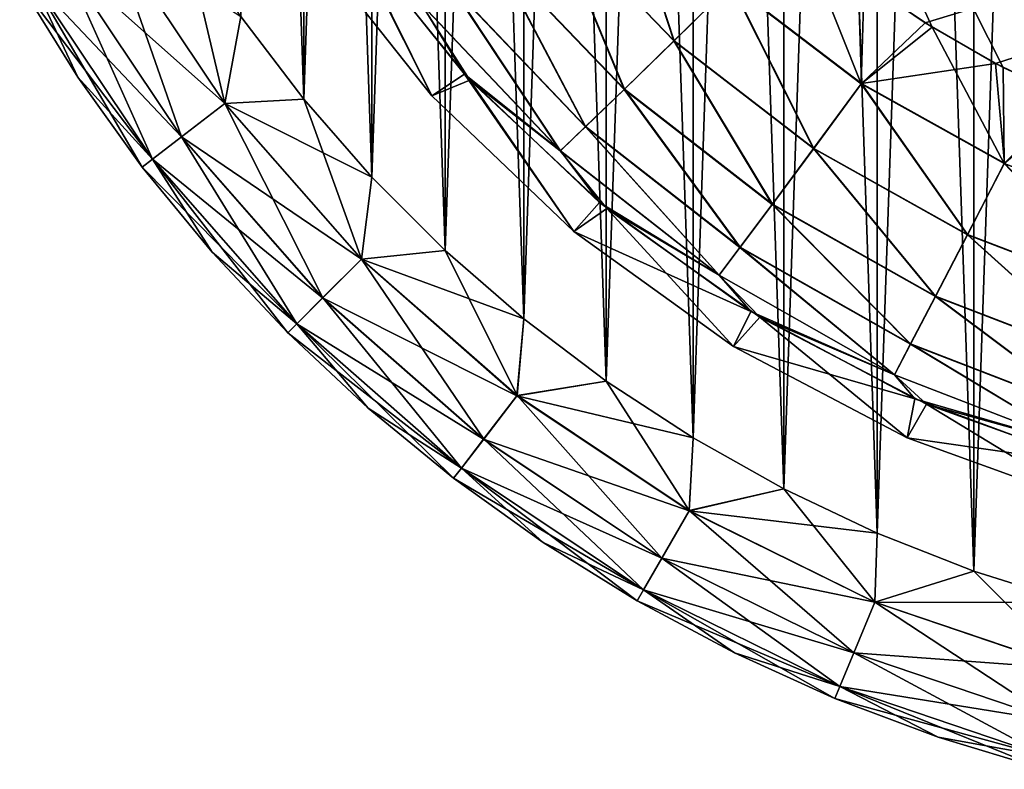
# Model space of a CAD drawing. Header units: metres. Extents: x -104 to 104, y -111 to 38.
# Tile 440 of 656: x -101.49 to -92.73, y -8.49 to -1.82. Entities that reach past the tile are written whole.
import ezdxf

# ---------------------------------------------------------------- set-up
doc = ezdxf.new("R2010")
doc.units = ezdxf.units.M
doc.layers.add('solid_509367_AD153', color=7, linetype='CONTINUOUS')

msp = doc.modelspace()

# ---------------------------------------------------------------- linework, layer by layer
at = {"layer": 'solid_509367_AD153'}
for points in [[(-93.00399, -6.725472, -19), (-93.004074, 18.725447, -19), (-92.119797, 19.004625, -19)], [(-92.119797, 19.004625, 19), (-93.004074, 18.725447, 19), (-92.119682, -7.004652, 19)], [(-92.119682, -7.004652, -19), (-93.00399, -6.725472, -19), (-92.119797, 19.004625, -19)], [(-93.864166, -6.388489, -19), (-93.86422, 18.388464, -19), (-93.004074, 18.725447, -19)], [(-93.004074, 18.725447, 19), (-93.86422, 18.388464, 19), (-93.00399, -6.725472, 19)], [(-93.00399, -6.725472, -19), (-93.864166, -6.388489, -19), (-93.004074, 18.725447, -19)], [(-93.004074, 18.725447, 19), (-93.00399, -6.725472, 19), (-92.119682, -7.004652, 19)], [(-94.695381, -5.994109, -19), (-94.695427, 17.994085, -19), (-93.86422, 18.388464, -19)], [(-93.86422, 18.388464, 19), (-94.695427, 17.994085, 19), (-93.864166, -6.388489, 19)], [(-93.864166, -6.388489, -19), (-94.695381, -5.994109, -19), (-93.86422, 18.388464, -19)], [(-93.86422, 18.388464, 19), (-93.864166, -6.388489, 19), (-93.00399, -6.725472, 19)], [(-95.502205, -5.541517, -19), (-95.502235, 17.541498, -19), (-94.695427, 17.994085, -19)], [(-94.695427, 17.994085, 19), (-95.502235, 17.541498, 19), (-94.695381, -5.994109, 19)], [(-94.695381, -5.994109, -19), (-95.502205, -5.541517, -19), (-94.695427, 17.994085, -19)], [(-94.695427, 17.994085, 19), (-94.695381, -5.994109, 19), (-93.864166, -6.388489, 19)], [(-96.274178, -5.036829, -19), (-96.2742, 17.03681, -19), (-95.502235, 17.541498, -19)], [(-95.502235, 17.541498, 19), (-96.2742, 17.03681, 19), (-95.502205, -5.541517, 19)], [(-95.502205, -5.541517, -19), (-96.274178, -5.036829, -19), (-95.502235, 17.541498, -19)], [(-95.502235, 17.541498, 19), (-95.502205, -5.541517, 19), (-94.695381, -5.994109, 19)], [(-97.007385, -4.481586, -19), (-97.007416, 16.481564, -19), (-96.2742, 17.03681, -19)], [(-96.2742, 17.03681, 19), (-97.007416, 16.481564, 19), (-96.274178, -5.036829, 19)], [(-96.274178, -5.036829, -19), (-97.007385, -4.481586, -19), (-96.2742, 17.03681, -19)], [(-96.2742, 17.03681, 19), (-96.274178, -5.036829, 19), (-95.502205, -5.541517, 19)], [(-97.705605, -3.873724, -19), (-97.705635, 15.873692, -19), (-97.007416, 16.481564, -19)], [(-97.007416, 16.481564, 19), (-97.705635, 15.873692, 19), (-97.007385, -4.481586, 19)], [(-97.007385, -4.481586, -19), (-97.705605, -3.873724, -19), (-97.007416, 16.481564, -19)], [(-97.007416, 16.481564, 19), (-97.007385, -4.481586, 19), (-96.274178, -5.036829, 19)], [(-98.359489, -3.221645, -19), (-98.35952, 15.221605, -19), (-97.705635, 15.873692, -19)], [(-97.705635, 15.873692, 19), (-98.35952, 15.221605, 19), (-97.705605, -3.873724, 19)], [(-97.705605, -3.873724, -19), (-98.359489, -3.221645, -19), (-97.705635, 15.873692, -19)], [(-97.705635, 15.873692, 19), (-97.705605, -3.873724, 19), (-97.007385, -4.481586, 19)], [(-98.964172, -2.528924, -19), (-98.964211, 14.528882, -19), (-98.35952, 15.221605, -19)], [(-98.35952, 15.221605, 19), (-98.964211, 14.528882, 19), (-98.359489, -3.221645, 19)], [(-98.359489, -3.221645, -19), (-98.964172, -2.528924, -19), (-98.35952, 15.221605, -19)], [(-98.35952, 15.221605, 19), (-98.359489, -3.221645, 19), (-97.705605, -3.873724, 19)], [(-98.964211, 14.528882, 19), (-99.523727, 13.791779, 19), (-98.964172, -2.528924, 19)], [(-98.964172, -2.528924, -19), (-99.523697, -1.791816, -19), (-98.964211, 14.528882, -19)], [(-98.964211, 14.528882, 19), (-98.964172, -2.528924, 19), (-98.359489, -3.221645, 19)], [(-99.523727, 13.791779, 19), (-99.523697, -1.791816, 19), (-98.964172, -2.528924, 19)], [(-97.655304, 7.474417, -16.1), (-88.5, -3.273149, -16.1), (-62.666489, 7.474417, -16.1)], [(-97.655304, 7.474417, -16.1), (-89.254753, -3.240658, -16.1), (-88.5, -3.273149, -16.1)], [(-97.655304, 7.474417, -16.1), (-89.990257, -3.152254, -16.1), (-89.254753, -3.240658, -16.1)], [(-97.655304, 7.474417, -16.1), (-90.706505, -3.00746, -16.1), (-89.990257, -3.152254, -16.1)], [(-97.655304, 7.474417, -16.1), (-91.403511, -2.807017, -16.1), (-90.706505, -3.00746, -16.1)], [(-97.655304, 7.474417, -16.1), (-92.082596, -2.552989, -16.1), (-91.403511, -2.807017, -16.1)], [(-97.655304, 7.474417, -16.1), (-92.743332, -2.245182, -16.1), (-92.082596, -2.552989, -16.1)], [(-97.655304, 7.474417, -16.1), (-93.37545, -1.887962, -16.1), (-92.743332, -2.245182, -16.1)], [(-97.655304, 7.474417, -16.1), (-93.979843, -1.480603, -16.1), (-93.37545, -1.887962, -16.1)], [(-93.436203, -1.8501, 16.1), (-94.033058, -1.441364, 16.1), (-62.666489, 7.474417, 16.1)], [(-92.812744, -2.209516, 16.1), (-93.436203, -1.8501, 16.1), (-62.666489, 7.474417, 16.1)], [(-92.161423, -2.520368, 16.1), (-92.812744, -2.209516, 16.1), (-62.666489, 7.474417, 16.1)], [(-96.760872, -0.880694, -15.710687), (-95.67157, -2.009654, -15.710687), (-96.178078, -0.464336, -16.001139)], [(-95.669632, -2.007777, 15.712207), (-96.758659, -0.879148, 15.712207), (-96.175644, -0.462582, 16.001923)], [(-95.67157, -2.009654, -15.710687), (-95.162186, -1.507045, -16.001139), (-96.178078, -0.464336, -16.001139)], [(-95.669632, -2.007777, 15.712207), (-96.175644, -0.462582, 16.001923), (-95.160065, -1.504933, 16.001923)], [(-97.266617, -1.236671, -15.247828), (-96.113914, -2.441043, -15.247828), (-96.760872, -0.880694, -15.710687)], [(-96.112312, -2.439509, 15.249984), (-97.264786, -1.235413, 15.249984), (-96.758659, -0.879148, 15.712207)], [(-96.113914, -2.441043, -15.247828), (-95.67157, -2.009654, -15.710687), (-96.760872, -0.880694, -15.710687)], [(-96.112312, -2.439509, 15.249984), (-96.758659, -0.879148, 15.712207), (-95.669632, -2.007777, 15.712207)], [(-101.11026, -1.280538, -18.560244), (-100.688461, -1.037013, -18.885818), (-99.665672, -2.567724, -18.885818)], [(-101.109543, -1.280122, 18.561077), (-100.051414, -2.863715, 18.561077), (-100.687523, -1.036468, 18.886271)], [(-99.665672, -2.567724, -18.885818), (-100.688461, -1.037013, -18.885818), (-99.523697, -1.791816, -19)], [(-100.687523, -1.036468, 18.886271), (-99.66481, -2.567061, 18.886271), (-100.031136, -1.020004, 19)], [(-100.051414, -2.863715, 18.561077), (-99.66481, -2.567061, 18.886271), (-100.687523, -1.036468, 18.886271)], [(-99.66481, -2.567061, 18.886271), (-99.523697, -1.791816, 19), (-100.031136, -1.020004, 19)], [(-98.572166, -1.011163, 13.178531), (-97.825348, -2.498938), (-98.910263, -1.128853)], [(-98.572166, -1.011163, 13.178531), (-97.534805, -2.30525, 13.178531), (-97.825348, -2.498938)], [(-97.915588, -1.684354, 13.939487), (-97.534805, -2.30525, 13.178531), (-98.572166, -1.011163, 13.178531)], [(-95.162186, -1.507045, -16.001139), (-94.006149, -2.391829, -16.001139), (-94.548782, -1.028737, -16.1)], [(-94.006149, -2.391829, -16.001139), (-93.979843, -1.480603, -16.1), (-94.548782, -1.028737, -16.1)], [(-98.537292, -1.060999, -13.178531), (-98.910263, -1.128853), (-97.825348, -2.498938)], [(-97.485924, -2.35812, -13.178531), (-98.537292, -1.060999, -13.178531), (-97.825348, -2.498938)], [(-97.916328, -1.684816, -13.936521), (-98.537292, -1.060999, -13.178531), (-97.485924, -2.35812, -13.178531)], [(-101.391891, -1.443135, -18.072937), (-101.11026, -1.280538, -18.560244), (-100.052078, -2.864222, -18.560244)], [(-101.391495, -1.44291, 18.074024), (-100.309715, -3.061913, 18.074024), (-101.109543, -1.280122, 18.561077)], [(-100.052078, -2.864222, -18.560244), (-101.11026, -1.280538, -18.560244), (-99.665672, -2.567724, -18.885818)], [(-100.309715, -3.061913, 18.074024), (-100.051414, -2.863715, 18.561077), (-101.109543, -1.280122, 18.561077)], [(-97.661095, -1.509885, -14.643127), (-96.459206, -2.773543, -14.643127), (-97.266617, -1.236671, -15.247828)], [(-96.458031, -2.772458, 14.645776), (-97.65976, -1.509005, 14.645776), (-97.264786, -1.235413, 15.249984)], [(-96.459206, -2.773543, -14.643127), (-96.113914, -2.441043, -15.247828), (-97.266617, -1.236671, -15.247828)], [(-96.458031, -2.772458, 14.645776), (-97.264786, -1.235413, 15.249984), (-96.112312, -2.439509, 15.249984)], [(-101.391495, -1.44291, 18.074024), (-101.490379, -1.5, 17.5), (-100.972046, -2.333554, 17.5)], [(-100.310074, -3.062187, -18.072937), (-101.490379, -1.5, -17.5), (-101.391891, -1.443135, -18.072937)], [(-100.310074, -3.062187, -18.072937), (-101.391891, -1.443135, -18.072937), (-100.052078, -2.864222, -18.560244)], [(-101.391495, -1.44291, 18.074024), (-100.972046, -2.333554, 17.5), (-100.400299, -3.131422, 17.5)], [(-101.391495, -1.44291, 18.074024), (-100.400299, -3.131422, 17.5), (-100.309715, -3.061913, 18.074024)], [(-94.004387, -2.389412, 16.001923), (-95.160065, -1.504933, 16.001923), (-94.033058, -1.441364, 16.1)], [(-94.004387, -2.389412, 16.001923), (-94.033058, -1.441364, 16.1), (-93.436203, -1.8501, 16.1)], [(-94.006149, -2.391829, -16.001139), (-93.37545, -1.887962, -16.1), (-93.979843, -1.480603, -16.1)], [(-101.490379, -1.5, 17.5), (-101.490379, -1.5, -17.5), (-100.972046, -2.333554, -17.5)], [(-100.310074, -3.062187, -18.072937), (-100.972046, -2.333554, -17.5), (-101.490379, -1.5, -17.5)], [(-100.972046, -2.333554, 17.5), (-101.490379, -1.5, 17.5), (-100.972046, -2.333554, -17.5)], [(-97.916328, -1.684816, -13.936521), (-96.682724, -2.987029, -13.936521), (-97.661095, -1.509885, -14.643127)], [(-96.682076, -2.986452, 13.939487), (-97.915588, -1.684354, 13.939487), (-97.65976, -1.509005, 14.645776)], [(-96.682724, -2.987029, -13.936521), (-96.459206, -2.773543, -14.643127), (-97.661095, -1.509885, -14.643127)], [(-96.682076, -2.986452, 13.939487), (-97.65976, -1.509005, 14.645776), (-96.458031, -2.772458, 14.645776)], [(-95.67157, -2.009654, -15.710687), (-94.429565, -2.968067, -15.710687), (-95.162186, -1.507045, -16.001139)], [(-94.427956, -2.965908, 15.712207), (-95.669632, -2.007777, 15.712207), (-95.160065, -1.504933, 16.001923)], [(-94.429565, -2.968067, -15.710687), (-94.006149, -2.391829, -16.001139), (-95.162186, -1.507045, -16.001139)], [(-94.427956, -2.965908, 15.712207), (-95.160065, -1.504933, 16.001923), (-94.004387, -2.389412, 16.001923)], [(-97.916328, -1.684816, -13.936521), (-97.485924, -2.35812, -13.178531), (-96.682724, -2.987029, -13.936521)], [(-96.682076, -2.986452, 13.939487), (-97.534805, -2.30525, 13.178531), (-97.915588, -1.684354, 13.939487)], [(-99.665672, -2.567724, -18.885818), (-99.523697, -1.791816, -19), (-98.964172, -2.528924, -19)], [(-99.66481, -2.567061, 18.886271), (-98.964172, -2.528924, 19), (-99.523697, -1.791816, 19)], [(-94.006149, -2.391829, -16.001139), (-92.734276, -3.100074, -16.001139), (-93.37545, -1.887962, -16.1)], [(-94.004387, -2.389412, 16.001923), (-93.436203, -1.8501, 16.1), (-92.812744, -2.209516, 16.1)], [(-92.734276, -3.100074, -16.001139), (-92.743332, -2.245182, -16.1), (-93.37545, -1.887962, -16.1)], [(-96.113914, -2.441043, -15.247828), (-94.797462, -3.463871, -15.247828), (-95.67157, -2.009654, -15.710687)], [(-94.796127, -3.462101, 15.249984), (-96.112312, -2.439509, 15.249984), (-95.669632, -2.007777, 15.712207)], [(-94.797462, -3.463871, -15.247828), (-94.429565, -2.968067, -15.710687), (-95.67157, -2.009654, -15.710687)], [(-94.796127, -3.462101, 15.249984), (-95.669632, -2.007777, 15.712207), (-94.427956, -2.965908, 15.712207)], [(-92.732918, -3.097413, 16.001923), (-94.004387, -2.389412, 16.001923), (-92.812744, -2.209516, 16.1)], [(-92.732918, -3.097413, 16.001923), (-92.812744, -2.209516, 16.1), (-92.161423, -2.520368, 16.1)], [(-92.734276, -3.100074, -16.001139), (-92.082596, -2.552989, -16.1), (-92.743332, -2.245182, -16.1)], [(-100.972046, -2.333554, 17.5), (-100.972046, -2.333554, -17.5), (-100.400299, -3.131422, -17.5)], [(-100.310074, -3.062187, -18.072937), (-100.400299, -3.131422, -17.5), (-100.972046, -2.333554, -17.5)], [(-100.400299, -3.131422, 17.5), (-100.972046, -2.333554, 17.5), (-100.400299, -3.131422, -17.5)], [(-97.534805, -2.30525, 13.178531), (-96.561531, -3.705969), (-97.825348, -2.498938)], [(-97.485924, -2.35812, -13.178531), (-97.825348, -2.498938), (-96.561531, -3.705969)], [(-97.534805, -2.30525, 13.178531), (-96.332443, -3.447632, 13.178531), (-96.561531, -3.705969)], [(-96.682076, -2.986452, 13.939487), (-96.332443, -3.447632, 13.178531), (-97.534805, -2.30525, 13.178531)], [(-96.268196, -3.500529, -13.178531), (-97.485924, -2.35812, -13.178531), (-96.561531, -3.705969)], [(-96.682724, -2.987029, -13.936521), (-97.485924, -2.35812, -13.178531), (-96.268196, -3.500529, -13.178531)], [(-96.459206, -2.773543, -14.643127), (-95.084808, -3.847044, -14.643127), (-96.113914, -2.441043, -15.247828)], [(-95.083832, -3.845784, 14.645776), (-96.458031, -2.772458, 14.645776), (-96.112312, -2.439509, 15.249984)], [(-95.084808, -3.847044, -14.643127), (-94.797462, -3.463871, -15.247828), (-96.113914, -2.441043, -15.247828)], [(-95.083832, -3.845784, 14.645776), (-96.112312, -2.439509, 15.249984), (-94.796127, -3.462101, 15.249984)], [(-94.429565, -2.968067, -15.710687), (-93.061302, -3.735526, -15.710687), (-94.006149, -2.391829, -16.001139)], [(-93.060059, -3.73314, 15.712207), (-94.427956, -2.965908, 15.712207), (-94.004387, -2.389412, 16.001923)], [(-93.061302, -3.735526, -15.710687), (-92.734276, -3.100074, -16.001139), (-94.006149, -2.391829, -16.001139)], [(-93.060059, -3.73314, 15.712207), (-94.004387, -2.389412, 16.001923), (-92.732918, -3.097413, 16.001923)], [(-99.665672, -2.567724, -18.885818), (-98.964172, -2.528924, -19), (-98.359489, -3.221645, -19)], [(-99.66481, -2.567061, 18.886271), (-98.451065, -3.951069, 18.886271), (-98.964172, -2.528924, 19)], [(-98.451065, -3.951069, 18.886271), (-98.359489, -3.221645, 19), (-98.964172, -2.528924, 19)], [(-100.052078, -2.864222, -18.560244), (-99.665672, -2.567724, -18.885818), (-98.451836, -3.951839, -18.885818)], [(-100.051414, -2.863715, 18.561077), (-98.795647, -4.295647, 18.561077), (-99.66481, -2.567061, 18.886271)], [(-98.451836, -3.951839, -18.885818), (-99.665672, -2.567724, -18.885818), (-98.359489, -3.221645, -19)], [(-98.795647, -4.295647, 18.561077), (-98.451065, -3.951069, 18.886271), (-99.66481, -2.567061, 18.886271)], [(-92.734276, -3.100074, -16.001139), (-91.373329, -3.616883, -16.001139), (-92.082596, -2.552989, -16.1)], [(-96.682724, -2.987029, -13.936521), (-95.270889, -4.093498, -13.936521), (-96.459206, -2.773543, -14.643127)], [(-95.270348, -4.092822, 13.939487), (-96.682076, -2.986452, 13.939487), (-96.458031, -2.772458, 14.645776)], [(-95.270889, -4.093498, -13.936521), (-95.084808, -3.847044, -14.643127), (-96.459206, -2.773543, -14.643127)], [(-95.270348, -4.092822, 13.939487), (-96.458031, -2.772458, 14.645776), (-95.083832, -3.845784, 14.645776)], [(-100.310074, -3.062187, -18.072937), (-100.052078, -2.864222, -18.560244), (-98.796234, -4.296236, -18.560244)], [(-100.309715, -3.061913, 18.074024), (-99.025864, -4.525864, 18.074024), (-100.051414, -2.863715, 18.561077)], [(-98.796234, -4.296236, -18.560244), (-100.052078, -2.864222, -18.560244), (-98.451836, -3.951839, -18.885818)], [(-99.025864, -4.525864, 18.074024), (-98.795647, -4.295647, 18.561077), (-100.051414, -2.863715, 18.561077)], [(-94.797462, -3.463871, -15.247828), (-93.345573, -4.283159, -15.247828), (-94.429565, -2.968067, -15.710687)], [(-93.344543, -4.281199, 15.249984), (-94.796127, -3.462101, 15.249984), (-94.427956, -2.965908, 15.712207)], [(-93.345573, -4.283159, -15.247828), (-93.061302, -3.735526, -15.710687), (-94.429565, -2.968067, -15.710687)], [(-93.344543, -4.281199, 15.249984), (-94.427956, -2.965908, 15.712207), (-93.060059, -3.73314, 15.712207)], [(-100.309715, -3.061913, 18.074024), (-100.400299, -3.131422, 17.5), (-99.777596, -3.890188, 17.5)], [(-99.026184, -4.526182, -18.072937), (-100.400299, -3.131422, -17.5), (-100.310074, -3.062187, -18.072937)], [(-99.026184, -4.526182, -18.072937), (-100.310074, -3.062187, -18.072937), (-98.796234, -4.296236, -18.560244)], [(-100.309715, -3.061913, 18.074024), (-99.777596, -3.890188, 17.5), (-99.106598, -4.606602, 17.5)], [(-100.309715, -3.061913, 18.074024), (-99.106598, -4.606602, 17.5), (-99.025864, -4.525864, 18.074024)], [(-96.682724, -2.987029, -13.936521), (-96.268196, -3.500529, -13.178531), (-95.270889, -4.093498, -13.936521)], [(-95.270348, -4.092822, 13.939487), (-96.332443, -3.447632, 13.178531), (-96.682076, -2.986452, 13.939487)], [(-100.400299, -3.131422, 17.5), (-100.400299, -3.131422, -17.5), (-99.777596, -3.890188, -17.5)], [(-99.026184, -4.526182, -18.072937), (-99.777596, -3.890188, -17.5), (-100.400299, -3.131422, -17.5)], [(-99.777596, -3.890188, 17.5), (-100.400299, -3.131422, 17.5), (-99.777596, -3.890188, -17.5)], [(-93.061302, -3.735526, -15.710687), (-91.595924, -4.295691, -15.710687), (-92.734276, -3.100074, -16.001139)], [(-91.595078, -4.293137, 15.712207), (-93.060059, -3.73314, 15.712207), (-92.732918, -3.097413, 16.001923)], [(-91.595924, -4.295691, -15.710687), (-91.373329, -3.616883, -16.001139), (-92.734276, -3.100074, -16.001139)], [(-98.451836, -3.951839, -18.885818), (-98.359489, -3.221645, -19), (-97.705605, -3.873724, -19)], [(-98.451065, -3.951069, 18.886271), (-97.705605, -3.873724, 19), (-98.359489, -3.221645, 19)], [(-96.332443, -3.447632, 13.178531), (-94.987122, -4.417398, 13.178531), (-96.561531, -3.705969)], [(-96.268196, -3.500529, -13.178531), (-96.561531, -3.705969), (-95.143044, -4.726789)], [(-95.270348, -4.092822, 13.939487), (-94.987122, -4.417398, 13.178531), (-96.332443, -3.447632, 13.178531)], [(-94.906693, -4.467057, -13.178531), (-96.268196, -3.500529, -13.178531), (-95.143044, -4.726789)], [(-95.270889, -4.093498, -13.936521), (-96.268196, -3.500529, -13.178531), (-94.906693, -4.467057, -13.178531)], [(-95.084808, -3.847044, -14.643127), (-93.567696, -4.707122, -14.643127), (-94.797462, -3.463871, -15.247828)], [(-93.56694, -4.70572, 14.645776), (-95.083832, -3.845784, 14.645776), (-94.796127, -3.462101, 15.249984)], [(-93.567696, -4.707122, -14.643127), (-93.345573, -4.283159, -15.247828), (-94.797462, -3.463871, -15.247828)], [(-93.56694, -4.70572, 14.645776), (-94.796127, -3.462101, 15.249984), (-93.344543, -4.281199, 15.249984)], [(-94.987122, -4.417398, 13.178531), (-95.143044, -4.726789), (-96.561531, -3.705969)], [(-93.345573, -4.283159, -15.247828), (-91.789467, -4.881284, -15.247828), (-93.061302, -3.735526, -15.710687)], [(-91.788765, -4.879185, 15.249984), (-93.344543, -4.281199, 15.249984), (-93.060059, -3.73314, 15.712207)], [(-91.789467, -4.881284, -15.247828), (-91.595924, -4.295691, -15.710687), (-93.061302, -3.735526, -15.710687)], [(-91.788765, -4.879185, 15.249984), (-93.060059, -3.73314, 15.712207), (-91.595078, -4.293137, 15.712207)], [(-95.270889, -4.093498, -13.936521), (-93.711578, -4.980122, -13.936521), (-95.084808, -3.847044, -14.643127)], [(-93.711159, -4.979365, 13.939487), (-95.270348, -4.092822, 13.939487), (-95.083832, -3.845784, 14.645776)], [(-93.711578, -4.980122, -13.936521), (-93.567696, -4.707122, -14.643127), (-95.084808, -3.847044, -14.643127)], [(-93.711159, -4.979365, 13.939487), (-95.083832, -3.845784, 14.645776), (-93.56694, -4.70572, 14.645776)], [(-99.777596, -3.890188, 17.5), (-99.777596, -3.890188, -17.5), (-99.106598, -4.606602, -17.5)], [(-99.026184, -4.526182, -18.072937), (-99.106598, -4.606602, -17.5), (-99.777596, -3.890188, -17.5)], [(-99.106598, -4.606602, 17.5), (-99.777596, -3.890188, 17.5), (-99.106598, -4.606602, -17.5)], [(-98.451836, -3.951839, -18.885818), (-97.705605, -3.873724, -19), (-97.007385, -4.481586, -19)], [(-98.451065, -3.951069, 18.886271), (-97.067062, -5.164811, 18.886271), (-97.705605, -3.873724, 19)], [(-97.067062, -5.164811, 18.886271), (-97.007385, -4.481586, 19), (-97.705605, -3.873724, 19)], [(-98.796234, -4.296236, -18.560244), (-98.451836, -3.951839, -18.885818), (-97.067726, -5.165675, -18.885818)], [(-98.795647, -4.295647, 18.561077), (-97.363716, -5.551418, 18.561077), (-98.451065, -3.951069, 18.886271)], [(-97.067726, -5.165675, -18.885818), (-98.451836, -3.951839, -18.885818), (-97.007385, -4.481586, -19)], [(-97.363716, -5.551418, 18.561077), (-97.067062, -5.164811, 18.886271), (-98.451065, -3.951069, 18.886271)], [(-95.270889, -4.093498, -13.936521), (-94.906693, -4.467057, -13.178531), (-93.711578, -4.980122, -13.936521)], [(-93.711159, -4.979365, 13.939487), (-94.987122, -4.417398, 13.178531), (-95.270348, -4.092822, 13.939487)], [(-93.567696, -4.707122, -14.643127), (-91.940742, -5.335135, -14.643127), (-93.345573, -4.283159, -15.247828)], [(-91.940231, -5.333629, 14.645776), (-93.56694, -4.70572, 14.645776), (-93.344543, -4.281199, 15.249984)], [(-91.940742, -5.335135, -14.643127), (-91.789467, -4.881284, -15.247828), (-93.345573, -4.283159, -15.247828)], [(-91.940231, -5.333629, 14.645776), (-93.344543, -4.281199, 15.249984), (-91.788765, -4.879185, 15.249984)], [(-99.026184, -4.526182, -18.072937), (-98.796234, -4.296236, -18.560244), (-97.36422, -5.552079, -18.560244)], [(-99.025864, -4.525864, 18.074024), (-97.561913, -5.809714, 18.074024), (-98.795647, -4.295647, 18.561077)], [(-97.36422, -5.552079, -18.560244), (-98.796234, -4.296236, -18.560244), (-97.067726, -5.165675, -18.885818)], [(-97.561913, -5.809714, 18.074024), (-97.363716, -5.551418, 18.561077), (-98.795647, -4.295647, 18.561077)], [(-94.987122, -4.417398, 13.178531), (-93.529808, -5.194014, 13.178531), (-95.143044, -4.726789)], [(-93.711159, -4.979365, 13.939487), (-93.529808, -5.194014, 13.178531), (-94.987122, -4.417398, 13.178531)], [(-99.025864, -4.525864, 18.074024), (-99.106598, -4.606602, 17.5), (-98.39019, -5.277597, 17.5)], [(-97.562187, -5.810072, -18.072937), (-99.106598, -4.606602, -17.5), (-99.026184, -4.526182, -18.072937)], [(-97.562187, -5.810072, -18.072937), (-99.026184, -4.526182, -18.072937), (-97.36422, -5.552079, -18.560244)], [(-99.025864, -4.525864, 18.074024), (-98.39019, -5.277597, 17.5), (-97.631424, -5.9003, 17.5)], [(-99.025864, -4.525864, 18.074024), (-97.631424, -5.9003, 17.5), (-97.561913, -5.809714, 18.074024)], [(-97.067726, -5.165675, -18.885818), (-97.007385, -4.481586, -19), (-96.274178, -5.036829, -19)], [(-97.067062, -5.164811, 18.886271), (-96.274178, -5.036829, 19), (-97.007385, -4.481586, 19)], [(-94.906693, -4.467057, -13.178531), (-95.143044, -4.726789), (-93.597115, -5.541815)], [(-93.426437, -5.239892, -13.178531), (-94.906693, -4.467057, -13.178531), (-93.597115, -5.541815)], [(-93.711578, -4.980122, -13.936521), (-94.906693, -4.467057, -13.178531), (-93.426437, -5.239892, -13.178531)], [(-99.106598, -4.606602, 17.5), (-99.106598, -4.606602, -17.5), (-98.39019, -5.277597, -17.5)], [(-97.562187, -5.810072, -18.072937), (-98.39019, -5.277597, -17.5), (-99.106598, -4.606602, -17.5)], [(-98.39019, -5.277597, 17.5), (-99.106598, -4.606602, 17.5), (-98.39019, -5.277597, -17.5)], [(-93.529808, -5.194014, 13.178531), (-93.597115, -5.541815), (-95.143044, -4.726789)], [(-93.711578, -4.980122, -13.936521), (-92.038757, -5.627589, -13.936521), (-93.567696, -4.707122, -14.643127)], [(-92.038475, -5.626774, 13.939487), (-93.711159, -4.979365, 13.939487), (-93.56694, -4.70572, 14.645776)], [(-92.038757, -5.627589, -13.936521), (-91.940742, -5.335135, -14.643127), (-93.567696, -4.707122, -14.643127)], [(-92.038475, -5.626774, 13.939487), (-93.56694, -4.70572, 14.645776), (-91.940231, -5.333629, 14.645776)], [(-93.711578, -4.980122, -13.936521), (-93.426437, -5.239892, -13.178531), (-92.038757, -5.627589, -13.936521)], [(-92.038475, -5.626774, 13.939487), (-93.529808, -5.194014, 13.178531), (-93.711159, -4.979365, 13.939487)], [(-97.067726, -5.165675, -18.885818), (-96.274178, -5.036829, -19), (-95.502205, -5.541517, -19)], [(-97.067062, -5.164811, 18.886271), (-95.536469, -6.187521, 18.886271), (-96.274178, -5.036829, 19)], [(-95.536469, -6.187521, 18.886271), (-95.502205, -5.541517, 19), (-96.274178, -5.036829, 19)], [(-97.36422, -5.552079, -18.560244), (-97.067726, -5.165675, -18.885818), (-95.53701, -6.188463, -18.885818)], [(-97.363716, -5.551418, 18.561077), (-95.780121, -6.609541, 18.561077), (-97.067062, -5.164811, 18.886271)], [(-95.53701, -6.188463, -18.885818), (-97.067726, -5.165675, -18.885818), (-95.502205, -5.541517, -19)], [(-95.780121, -6.609541, 18.561077), (-95.536469, -6.187521, 18.886271), (-97.067062, -5.164811, 18.886271)], [(-93.529808, -5.194014, 13.178531), (-91.953568, -5.776154, 13.178531), (-93.597115, -5.541815)], [(-93.426437, -5.239892, -13.178531), (-93.597115, -5.541815), (-91.953392, -6.135408)], [(-92.038475, -5.626774, 13.939487), (-91.953568, -5.776154, 13.178531), (-93.529808, -5.194014, 13.178531)], [(-91.860611, -5.803018, -13.178531), (-93.426437, -5.239892, -13.178531), (-91.953392, -6.135408)], [(-92.038757, -5.627589, -13.936521), (-93.426437, -5.239892, -13.178531), (-91.860611, -5.803018, -13.178531)], [(-98.39019, -5.277597, 17.5), (-98.39019, -5.277597, -17.5), (-97.631424, -5.9003, -17.5)], [(-97.562187, -5.810072, -18.072937), (-97.631424, -5.9003, -17.5), (-98.39019, -5.277597, -17.5)], [(-97.631424, -5.9003, 17.5), (-98.39019, -5.277597, 17.5), (-97.631424, -5.9003, -17.5)], [(-97.562187, -5.810072, -18.072937), (-97.36422, -5.552079, -18.560244), (-95.78054, -6.610262, -18.560244)], [(-97.561913, -5.809714, 18.074024), (-95.942909, -6.891498, 18.074024), (-97.363716, -5.551418, 18.561077)], [(-95.78054, -6.610262, -18.560244), (-97.36422, -5.552079, -18.560244), (-95.53701, -6.188463, -18.885818)], [(-95.942909, -6.891498, 18.074024), (-95.780121, -6.609541, 18.561077), (-97.363716, -5.551418, 18.561077)], [(-95.53701, -6.188463, -18.885818), (-95.502205, -5.541517, -19), (-94.695381, -5.994109, -19)], [(-95.536469, -6.187521, 18.886271), (-94.695381, -5.994109, 19), (-95.502205, -5.541517, 19)], [(-91.953568, -5.776154, 13.178531), (-91.953392, -6.135408), (-93.597115, -5.541815)], [(-97.561913, -5.809714, 18.074024), (-97.631424, -5.9003, 17.5), (-96.833557, -6.472044, 17.5)], [(-95.943138, -6.891888, -18.072937), (-97.631424, -5.9003, -17.5), (-97.562187, -5.810072, -18.072937)], [(-95.943138, -6.891888, -18.072937), (-97.562187, -5.810072, -18.072937), (-95.78054, -6.610262, -18.560244)], [(-97.561913, -5.809714, 18.074024), (-96.833557, -6.472044, 17.5), (-96, -6.990381, 17.5)], [(-97.561913, -5.809714, 18.074024), (-96, -6.990381, 17.5), (-95.942909, -6.891498, 18.074024)], [(-97.631424, -5.9003, 17.5), (-97.631424, -5.9003, -17.5), (-96.833557, -6.472044, -17.5)], [(-95.943138, -6.891888, -18.072937), (-96.833557, -6.472044, -17.5), (-97.631424, -5.9003, -17.5)], [(-96.833557, -6.472044, 17.5), (-97.631424, -5.9003, 17.5), (-96.833557, -6.472044, -17.5)], [(-95.53701, -6.188463, -18.885818), (-94.695381, -5.994109, -19), (-93.864166, -6.388489, -19)], [(-95.536469, -6.187521, 18.886271), (-93.885483, -7.001698, 18.886271), (-94.695381, -5.994109, 19)], [(-93.885483, -7.001698, 18.886271), (-93.864166, -6.388489, 19), (-94.695381, -5.994109, 19)], [(-95.78054, -6.610262, -18.560244), (-95.53701, -6.188463, -18.885818), (-93.885895, -7.002704, -18.885818)], [(-95.780121, -6.609541, 18.561077), (-94.07196, -7.451911, 18.561077), (-95.536469, -6.187521, 18.886271)], [(-93.885895, -7.002704, -18.885818), (-95.53701, -6.188463, -18.885818), (-93.864166, -6.388489, -19)], [(-94.07196, -7.451911, 18.561077), (-93.885483, -7.001698, 18.886271), (-95.536469, -6.187521, 18.886271)], [(-93.885895, -7.002704, -18.885818), (-93.864166, -6.388489, -19), (-93.00399, -6.725472, -19)], [(-93.885483, -7.001698, 18.886271), (-93.00399, -6.725472, 19), (-93.864166, -6.388489, 19)], [(-96.833557, -6.472044, 17.5), (-96.833557, -6.472044, -17.5), (-96, -6.990381, -17.5)], [(-95.943138, -6.891888, -18.072937), (-96, -6.990381, -17.5), (-96.833557, -6.472044, -17.5)], [(-96, -6.990381, 17.5), (-96.833557, -6.472044, 17.5), (-96, -6.990381, -17.5)], [(-95.943138, -6.891888, -18.072937), (-95.78054, -6.610262, -18.560244), (-94.072281, -7.452681, -18.560244)], [(-95.942909, -6.891498, 18.074024), (-94.196556, -7.752704, 18.074024), (-95.780121, -6.609541, 18.561077)], [(-94.072281, -7.452681, -18.560244), (-95.78054, -6.610262, -18.560244), (-93.885895, -7.002704, -18.885818)], [(-94.196556, -7.752704, 18.074024), (-94.07196, -7.451911, 18.561077), (-95.780121, -6.609541, 18.561077)], [(-93.885895, -7.002704, -18.885818), (-93.00399, -6.725472, -19), (-92.119682, -7.004652, -19)], [(-93.885483, -7.001698, 18.886271), (-92.142342, -7.593413, 18.886271), (-93.00399, -6.725472, 19)], [(-92.142342, -7.593413, 18.886271), (-92.119682, -7.004652, 19), (-93.00399, -6.725472, 19)], [(-95.942909, -6.891498, 18.074024), (-96, -6.990381, 17.5), (-95.134331, -7.453092, 17.5)], [(-94.196732, -7.75312, -18.072937), (-96, -6.990381, -17.5), (-95.943138, -6.891888, -18.072937)], [(-94.196732, -7.75312, -18.072937), (-95.943138, -6.891888, -18.072937), (-94.072281, -7.452681, -18.560244)], [(-95.942909, -6.891498, 18.074024), (-95.134331, -7.453092, 17.5), (-94.24025, -7.858193, 17.5)], [(-95.942909, -6.891498, 18.074024), (-94.24025, -7.858193, 17.5), (-94.196556, -7.752704, 18.074024)], [(-96, -6.990381, 17.5), (-96, -6.990381, -17.5), (-95.134331, -7.453092, -17.5)], [(-94.196732, -7.75312, -18.072937), (-95.134331, -7.453092, -17.5), (-96, -6.990381, -17.5)], [(-95.134331, -7.453092, 17.5), (-96, -6.990381, 17.5), (-95.134331, -7.453092, -17.5)], [(-94.072281, -7.452681, -18.560244), (-93.885895, -7.002704, -18.885818), (-92.142624, -7.594464, -18.885818)], [(-94.07196, -7.451911, 18.561077), (-92.268471, -8.064116, 18.561077), (-93.885483, -7.001698, 18.886271)], [(-92.142624, -7.594464, -18.885818), (-93.885895, -7.002704, -18.885818), (-92.119682, -7.004652, -19)], [(-92.268471, -8.064116, 18.561077), (-92.142342, -7.593413, 18.886271), (-93.885483, -7.001698, 18.886271)], [(-95.134331, -7.453092, 17.5), (-95.134331, -7.453092, -17.5), (-94.24025, -7.858193, -17.5)], [(-94.196732, -7.75312, -18.072937), (-94.24025, -7.858193, -17.5), (-95.134331, -7.453092, -17.5)], [(-94.24025, -7.858193, 17.5), (-95.134331, -7.453092, 17.5), (-94.24025, -7.858193, -17.5)], [(-94.196732, -7.75312, -18.072937), (-94.072281, -7.452681, -18.560244), (-92.268684, -8.06492, -18.560244)], [(-94.196556, -7.752704, 18.074024), (-92.35273, -8.378597, 18.074024), (-94.07196, -7.451911, 18.561077)], [(-92.268684, -8.06492, -18.560244), (-94.072281, -7.452681, -18.560244), (-92.142624, -7.594464, -18.885818)], [(-92.35273, -8.378597, 18.074024), (-92.268471, -8.064116, 18.561077), (-94.07196, -7.451911, 18.561077)], [(-94.196556, -7.752704, 18.074024), (-94.24025, -7.858193, 17.5), (-93.321594, -8.203952, 17.5)], [(-92.352852, -8.379032, -18.072937), (-94.24025, -7.858193, -17.5), (-94.196732, -7.75312, -18.072937)], [(-92.352852, -8.379032, -18.072937), (-94.196732, -7.75312, -18.072937), (-92.268684, -8.06492, -18.560244)], [(-94.196556, -7.752704, 18.074024), (-93.321594, -8.203952, 17.5), (-92.382286, -8.488888, 17.5)], [(-94.196556, -7.752704, 18.074024), (-92.382286, -8.488888, 17.5), (-92.35273, -8.378597, 18.074024)], [(-94.24025, -7.858193, 17.5), (-94.24025, -7.858193, -17.5), (-93.321594, -8.203952, -17.5)], [(-92.352852, -8.379032, -18.072937), (-93.321594, -8.203952, -17.5), (-94.24025, -7.858193, -17.5)], [(-93.321594, -8.203952, 17.5), (-94.24025, -7.858193, 17.5), (-93.321594, -8.203952, -17.5)], [(-93.321594, -8.203952, 17.5), (-93.321594, -8.203952, -17.5), (-92.382286, -8.488888, -17.5)], [(-92.352852, -8.379032, -18.072937), (-92.382286, -8.488888, -17.5), (-93.321594, -8.203952, -17.5)], [(-92.382286, -8.488888, 17.5), (-93.321594, -8.203952, 17.5), (-92.382286, -8.488888, -17.5)]]:
    msp.add_3dface(points, dxfattribs=at)

doc.saveas('drawing.dxf')
